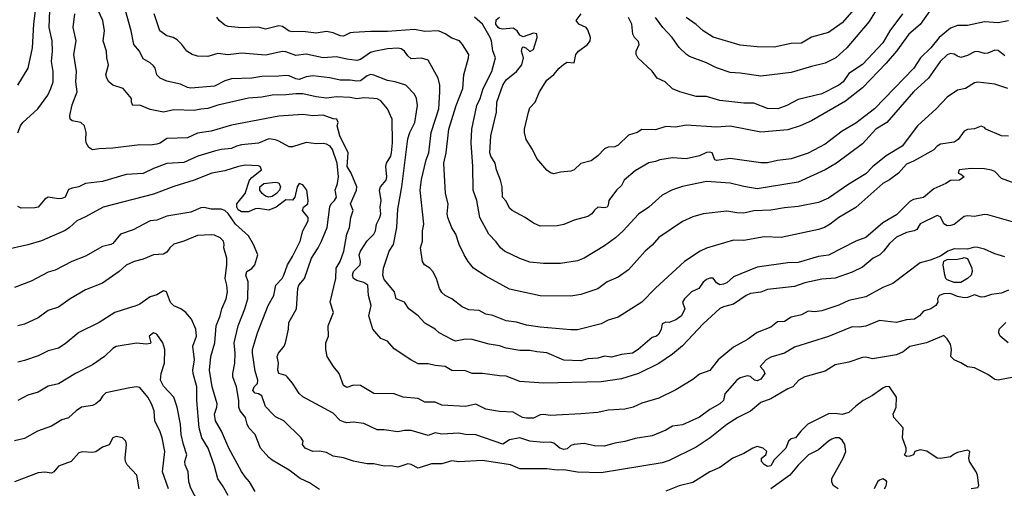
# Model space of a CAD drawing. Header units: metres. Extents: x -46681 to -43747, y -240911 to -237677.
# Tile 743 of 1056: x -46336 to -46191, y -237891 to -237822. Entities that reach past the tile are written whole.
import ezdxf

# ---------------------------------------------------------------- set-up
doc = ezdxf.new("R2010")
doc.units = ezdxf.units.M
doc.layers.add('CONTOUR_INDEX', color=1, linetype='Continuous')
doc.layers.add('CONTOUR_INTER', color=3, linetype='Continuous')

msp = doc.modelspace()

# ---------------------------------------------------------------- linework, layer by layer
at = {"layer": 'CONTOUR_INDEX'}
for points, elevation in [([(-46187.6, -237852.23), (-46193.1, -237850.66), (-46193.6, -237850.58), (-46195.1, -237850.9), (-46196.1, -237850.77), (-46196.6, -237850.9), (-46198.1, -237852.06), (-46198.6, -237852.24), (-46199.1, -237852.25), (-46199.6, -237851.98), (-46200.1, -237850.95), (-46200.6, -237850.73), (-46203.1, -237851.95), (-46203.6, -237852.82), (-46203.98, -237853.02), (-46205.1, -237853.23), (-46206.6, -237853.94), (-46207.6, -237854.86), (-46208.48, -237856.02), (-46209.06, -237856.52), (-46210.02, -237857.02), (-46211.6, -237858.36), (-46213.1, -237859.12), (-46215.6, -237859.96), (-46217.6, -237860.11), (-46220.1, -237860.68), (-46221.6, -237861.22), (-46225.6, -237861.67), (-46226.6, -237862.03), (-46228.1, -237862.25), (-46228.74, -237862.52), (-46230.6, -237863.83), (-46232.1, -237864.2), (-46232.6, -237864.44), (-46235.1, -237866.7), (-46238.1, -237869.96), (-46239.6, -237871.17), (-46241.6, -237872.54), (-46244.6, -237874.02), (-46247.1, -237874.8), (-46250.1, -237875.27), (-46258.6, -237875.46), (-46262.1, -237875.21), (-46264.1, -237874.42), (-46265.1, -237874.4), (-46267.6, -237874.05), (-46269.1, -237874.04), (-46270.1, -237873.64), (-46272.1, -237873.61), (-46273.1, -237872.98), (-46274.6, -237872.87), (-46275.6, -237872.63), (-46277.1, -237872.59), (-46278.15, -237872.02), (-46280.6, -237870.38), (-46281.6, -237869.29), (-46282.6, -237868.87), (-46283.76, -237867.52), (-46284.37, -237865.52), (-46284.02, -237864.02), (-46284.38, -237862.52), (-46284.51, -237861.02), (-46285.1, -237860.6), (-46286.1, -237860.33), (-46286.6, -237860.04), (-46286.75, -237859.52), (-46286.59, -237859.02), (-46285.65, -237858.02), (-46285.58, -237857.52), (-46285.8, -237856.52), (-46285.6, -237856.02), (-46284.6, -237854.5), (-46283.61, -237853.52), (-46283.38, -237853.02), (-46283.24, -237852.02), (-46282.73, -237851.02), (-46282.6, -237850.52), (-46282.69, -237849.52), (-46282.53, -237848.52), (-46282.79, -237847.02), (-46282.65, -237846.52), (-46281.8, -237845.52), (-46281.68, -237845.02), (-46281.86, -237843.52), (-46281.77, -237843.02), (-46281.12, -237842.02), (-46281.01, -237841.52), (-46280.86, -237840.02), (-46280.92, -237836.52), (-46281.58, -237835.02), (-46282.6, -237833.86), (-46283.1, -237833.57), (-46283.6, -237833.49), (-46285.1, -237833.41), (-46286.1, -237833.55), (-46287.1, -237833.34), (-46289.1, -237833.24), (-46290.6, -237833.45), (-46292.1, -237833.27), (-46294.1, -237832.8), (-46295.1, -237832.79), (-46296.6, -237832.98), (-46298.6, -237833), (-46300.1, -237833.3), (-46302.1, -237833.45), (-46306.6, -237834.48), (-46308.1, -237834.99), (-46309.1, -237835.05), (-46310.1, -237835.29), (-46313.1, -237835.18), (-46314.6, -237835.51), (-46316.6, -237835.14), (-46318.1, -237834.47), (-46319.12, -237834.52), (-46319.35, -237834.02), (-46319.35, -237833.52), (-46320.55, -237832.02), (-46322.1, -237831.55), (-46322.67, -237831.02), (-46322.99, -237830.52), (-46323.09, -237830.02), (-46322.74, -237828.52), (-46322.98, -237827.52), (-46323.04, -237826.52), (-46323.49, -237825.02), (-46323.31, -237823.52), (-46323.58, -237822.02), (-46324.26, -237820.52)], 80), ([(-46190.1, -237822.05), (-46191.6, -237822.33), (-46193.6, -237822.18), (-46196.1, -237822.73), (-46197.6, -237822.76), (-46198.6, -237823.14), (-46200.27, -237824.52), (-46201.52, -237826.02), (-46203.06, -237827.52), (-46204.03, -237829.02), (-46209.81, -237835.02), (-46212.6, -237837.11), (-46214.6, -237838.33), (-46217.1, -237840.24), (-46219.6, -237841.54), (-46222.1, -237842.38), (-46224.1, -237842.64), (-46225.6, -237842.99), (-46226.6, -237842.99), (-46231.1, -237842.36), (-46233.1, -237842.62), (-46233.35, -237842.52), (-46233.74, -237841.52), (-46234.1, -237841.4), (-46234.6, -237841.45), (-46235.6, -237841.94), (-46237.6, -237842.41), (-46239.6, -237842.26), (-46241.45, -237842.52), (-46242.1, -237842.8), (-46243.1, -237842.97), (-46245.1, -237844.18), (-46246.7, -237845.52), (-46247.1, -237846.32), (-46247.85, -237847.02), (-46248.99, -237848.52), (-46249.1, -237849.24), (-46249.25, -237849.52), (-46249.6, -237849.6), (-46250.6, -237849.5), (-46251.1, -237849.95), (-46251.47, -237850.52), (-46252.1, -237850.87), (-46254.1, -237851.44), (-46255.6, -237852.09), (-46256.6, -237852.28), (-46259.1, -237852.33), (-46260.1, -237851.89), (-46261.29, -237851.02), (-46263.22, -237850.02), (-46263.6, -237849.67), (-46264.1, -237848.64), (-46264.64, -237848.02), (-46264.71, -237846.52), (-46264.93, -237845.52), (-46265.55, -237844.02), (-46265.74, -237843.02), (-46266.35, -237842.02), (-46266.5, -237841.52), (-46266.38, -237839.02), (-46265.54, -237835.52), (-46265.51, -237834.02), (-46264.62, -237831.52), (-46264.1, -237830.74), (-46262.6, -237829.53), (-46261.81, -237828.52), (-46261.56, -237827.52), (-46261.83, -237826.52), (-46261.76, -237826.02), (-46261.6, -237825.87), (-46261.23, -237826.02), (-46260.6, -237826.56), (-46260.1, -237826.27), (-46259.55, -237824.52), (-46259.6, -237823.96), (-46260.1, -237823.87), (-46261.6, -237824.4), (-46262.1, -237824.18), (-46262.49, -237823.52), (-46263.1, -237823.15), (-46264.6, -237823.26), (-46265.1, -237823.19), (-46265.3, -237823.02), (-46265.63, -237822.52), (-46265.6, -237821.91), (-46265.1, -237821.5)], 85), ([(-46301.1, -237891.45), (-46301.93, -237890.02), (-46302.6, -237889.27), (-46303.1, -237888.47), (-46304.98, -237885.02), (-46306.05, -237882.52), (-46306.96, -237881.02), (-46307.08, -237880.02), (-46306.74, -237879.02), (-46306.71, -237878.52), (-46307.42, -237876.02), (-46307.82, -237873.52), (-46307.63, -237871.52), (-46307.03, -237869.52), (-46306.86, -237867.02), (-46306.27, -237865.52), (-46306.04, -237864.52), (-46305.36, -237863.02), (-46305.19, -237862.02), (-46305.26, -237861.02), (-46305.52, -237860.02), (-46305.27, -237858.02), (-46305.3, -237857.02), (-46305.71, -237855.52), (-46305.67, -237855.02), (-46305.79, -237854.52), (-46306.25, -237854.02), (-46307.1, -237853.64), (-46307.6, -237853.58), (-46309.6, -237853.67), (-46311.6, -237854.55), (-46313.1, -237854.99), (-46313.69, -237855.52), (-46314.1, -237856.16), (-46314.6, -237856.46), (-46316.1, -237856.52), (-46317.6, -237857.19), (-46318.96, -237857.52), (-46320.1, -237858.08), (-46321.16, -237859.02), (-46323.6, -237860.7), (-46326.1, -237861.71), (-46328.37, -237863.02), (-46330.1, -237864.25), (-46331.6, -237864.74), (-46333.1, -237865.81), (-46335.1, -237866.75), (-46336.1, -237867.03)], 75), ([(-46215.2, -237891.02), (-46215.91, -237890.52), (-46216.12, -237890.02), (-46216.1, -237889.52), (-46214.43, -237886.52), (-46214.04, -237885.52), (-46214.22, -237884.52), (-46214.6, -237883.86), (-46215.03, -237883.52), (-46215.6, -237883.52), (-46216.1, -237883.72), (-46216.6, -237883.99), (-46218.1, -237885.29), (-46219.56, -237886.02), (-46221.1, -237887.56), (-46222.3, -237889.02), (-46225.1, -237891.04)], 75), ([(-46208.35, -237891.02), (-46208.1, -237890.6), (-46208.03, -237890.02), (-46208.1, -237889.86), (-46208.6, -237889.57), (-46209.1, -237889.76), (-46209.38, -237890.02), (-46209.86, -237891.02)], 75)]:
    msp.add_lwpolyline(points, dxfattribs=dict(at, elevation=elevation))
at = {"layer": 'CONTOUR_INTER'}
for points, elevation in [([(-46201.1, -237819.72), (-46203.1, -237822.59), (-46204.77, -237824.02), (-46206.59, -237826.52), (-46208.1, -237828.3), (-46211.6, -237831.92), (-46214.1, -237833.88), (-46219.1, -237836.79), (-46220.77, -237837.52), (-46222.6, -237838.1), (-46226.6, -237838.48), (-46231.1, -237837.6), (-46233.1, -237837.74), (-46237.6, -237837.45), (-46239.1, -237837.73), (-46240.6, -237837.63), (-46242.1, -237838.12), (-46244.1, -237838.06), (-46244.79, -237838.52), (-46246.1, -237838.88), (-46247.6, -237840.39), (-46248.1, -237840.63), (-46249.1, -237840.68), (-46249.6, -237840.92), (-46250.6, -237841.93), (-46251.6, -237842.67), (-46253.1, -237843.09), (-46254.1, -237844.01), (-46254.6, -237844.23), (-46256.1, -237844.34), (-46257.1, -237844.58), (-46257.6, -237844.44), (-46258.1, -237844.05), (-46259.6, -237842.32), (-46260.24, -237841.02), (-46261.18, -237839.52), (-46261.43, -237838.52), (-46261.42, -237838.02), (-46260.84, -237835.52), (-46260.6, -237834.85), (-46259.85, -237834.02), (-46259.2, -237832.52), (-46258.1, -237830.82), (-46257.1, -237829.95), (-46256.32, -237829.02), (-46255.6, -237828.44), (-46255.1, -237828.16), (-46254.1, -237828.25), (-46253.83, -237827.02), (-46253.45, -237826.52), (-46252.13, -237825.52), (-46251.73, -237825.02), (-46251.68, -237824.52), (-46252.1, -237823.37), (-46252.34, -237823.02), (-46253.38, -237822.52), (-46253.8, -237822.02), (-46253.08, -237821.02)], 86), ([(-46208.42, -237818.52), (-46210.6, -237822.14), (-46213.9, -237826.02), (-46215.5, -237827.52), (-46217.1, -237828.31), (-46219.1, -237828.76), (-46222.1, -237829.65), (-46226.6, -237830.22), (-46229.6, -237829.76), (-46231.1, -237829.68), (-46233.1, -237828.98), (-46234.6, -237828.24), (-46237.1, -237827.32), (-46237.55, -237827.02), (-46238.6, -237826), (-46239.65, -237824.52), (-46241.04, -237823.02), (-46242.1, -237821.56)], 88), ([(-46212.11, -237819.52), (-46214.6, -237822.34), (-46216.6, -237823.75), (-46219.1, -237824.47), (-46220.6, -237825.36), (-46222.1, -237825.37), (-46224.6, -237825.91), (-46227.1, -237825.9), (-46229.6, -237825.62), (-46233.6, -237824.47), (-46235.08, -237823.52), (-46236.1, -237822.6), (-46237.6, -237821.58)], 89), ([(-46336.1, -237838.55), (-46335.69, -237837.52), (-46335.34, -237837.02), (-46333.12, -237835.02), (-46331.68, -237833.02), (-46331.21, -237832.02), (-46330.9, -237831.02), (-46330.86, -237829.52), (-46331.13, -237828.02), (-46330.97, -237826.52), (-46331.02, -237825.02), (-46331.47, -237823.02), (-46331.38, -237820.52)], 78), ([(-46336.08, -237831.52), (-46334.57, -237829.02), (-46333.94, -237826.02), (-46333.74, -237822.52), (-46333.47, -237820.52)], 77), ([(-46190.6, -237856.84), (-46192.1, -237856.38), (-46193.6, -237855.71), (-46194.6, -237855.46), (-46195.1, -237855.42), (-46196.1, -237855.71), (-46198.1, -237855.67), (-46199.02, -237856.02), (-46200.1, -237856.73), (-46201.6, -237857.35), (-46203.1, -237857.74), (-46207.1, -237860.76), (-46208.6, -237861.37), (-46211.1, -237862.71), (-46213.6, -237863.26), (-46215.1, -237863.94), (-46217.6, -237864.78), (-46218.6, -237864.93), (-46219.6, -237864.86), (-46220.6, -237865.39), (-46222.1, -237865.73), (-46223.1, -237866.39), (-46224.1, -237866.42), (-46225.1, -237867.22), (-46227.1, -237867.99), (-46228.52, -237869.02), (-46230.6, -237870.15), (-46232.86, -237872.02), (-46234.1, -237873.6), (-46235.6, -237874.15), (-46236.6, -237874.9), (-46239.1, -237876.43), (-46241.6, -237877.65), (-46244.1, -237878.4), (-46245.4, -237879.02), (-46246.6, -237879.28), (-46249.1, -237879.42), (-46250.6, -237879.76), (-46253.1, -237879.99), (-46257.6, -237880.2), (-46258.6, -237880.06), (-46259.1, -237880.11), (-46260.1, -237880.61), (-46261.1, -237880.64), (-46261.7, -237880.52), (-46263.1, -237879.75), (-46265.1, -237879.64), (-46267.1, -237879.29), (-46268.6, -237878.55), (-46270.1, -237878.91), (-46273.6, -237878.7), (-46274.6, -237878.28), (-46276.1, -237878.27), (-46277.1, -237877.7), (-46279.29, -237877.52), (-46280.6, -237877.01), (-46283.6, -237877), (-46285.6, -237875.78), (-46286.6, -237875.75), (-46287.6, -237876.12), (-46288.1, -237875.79), (-46288.71, -237874.02), (-46289.55, -237873.02), (-46290.49, -237871.52), (-46290.69, -237870.52), (-46290.69, -237869.52), (-46290.32, -237868.52), (-46290.37, -237867.02), (-46289.56, -237865.02), (-46290.04, -237863.52), (-46289.23, -237860.02), (-46289.16, -237858.52), (-46288.6, -237857.52), (-46288.03, -237856.02), (-46287.59, -237853.52), (-46287.2, -237852.52), (-46287.02, -237851.02), (-46286.68, -237850.02), (-46287.05, -237849.02), (-46286.19, -237847.02), (-46286.13, -237846.52), (-46286.95, -237844.52), (-46287.54, -237843.52), (-46287.4, -237841.52), (-46288.64, -237839.02), (-46289.01, -237837.52), (-46288.88, -237837.02), (-46289.09, -237836.52), (-46289.6, -237836.51), (-46291.1, -237835.97), (-46292.6, -237836.05), (-46294.1, -237835.88), (-46297.6, -237836.08), (-46304.6, -237837.44), (-46307.6, -237838.3), (-46309.6, -237838.59), (-46311.1, -237839.3), (-46314.1, -237839.39), (-46315.1, -237840.06), (-46315.6, -237840.23), (-46316.6, -237840.36), (-46318.1, -237840.32), (-46322.1, -237840.84), (-46324.1, -237840.9), (-46325.1, -237841.07), (-46325.6, -237840.74), (-46325.99, -237840.02), (-46326.07, -237839.52), (-46325.99, -237838.52), (-46326.26, -237837.52), (-46326.78, -237837.02), (-46328.1, -237836.81), (-46328.38, -237836.52), (-46328.42, -237836.02), (-46328.1, -237834.42), (-46327.32, -237832.52), (-46327.56, -237831.02), (-46327.46, -237829.52), (-46327.82, -237827.02), (-46327.49, -237825.02), (-46327.93, -237823.02), (-46327.67, -237821.02)], 79), ([(-46189.09, -237846.02), (-46191.1, -237845.27), (-46192.1, -237844.27), (-46192.6, -237844.04), (-46193.6, -237843.86), (-46195.6, -237843.8), (-46197.37, -237844.02), (-46197.48, -237844.52), (-46197.1, -237844.63), (-46196.59, -237845.02), (-46197.32, -237845.52), (-46198.6, -237845.57), (-46199.32, -237846.02), (-46201.1, -237846.81), (-46202.6, -237848.08), (-46204.1, -237848.41), (-46204.6, -237848.66), (-46206.6, -237850.66), (-46208.6, -237851.81), (-46211.1, -237853.98), (-46212.6, -237854.55), (-46216.6, -237856.58), (-46218.1, -237856.77), (-46221.1, -237857.67), (-46222.6, -237857.71), (-46227.1, -237858.37), (-46230.6, -237859.77), (-46231.6, -237860.65), (-46232.1, -237860.89), (-46232.6, -237860.96), (-46233.1, -237860.68), (-46233.6, -237859.97), (-46234.1, -237859.98), (-46234.6, -237860.19), (-46235.1, -237860.58), (-46235.7, -237861.52), (-46236.81, -237862.02), (-46237.83, -237863.02), (-46238.11, -237863.52), (-46237.77, -237864.52), (-46238.27, -237865.52), (-46239.1, -237866.11), (-46240.1, -237866.53), (-46240.6, -237866.45), (-46241.1, -237866.72), (-46241.27, -237867.52), (-46241.6, -237868.23), (-46241.94, -237868.52), (-46242.6, -237868.73), (-46244.64, -237870.52), (-46245.51, -237871.02), (-46247.1, -237871.21), (-46248.6, -237871.64), (-46249.6, -237871.46), (-46250.6, -237871.79), (-46252.1, -237871.89), (-46253.1, -237872.17), (-46255.6, -237872.07), (-46258.1, -237870.99), (-46259.6, -237870.86), (-46260.6, -237870.64), (-46262.1, -237870.62), (-46264.1, -237870.31), (-46265.1, -237869.94), (-46266.6, -237869.73), (-46269.1, -237869), (-46270.1, -237868.97), (-46271.6, -237869.25), (-46272.1, -237869.04), (-46273.99, -237868.02), (-46274.59, -237867.52), (-46276.1, -237866.62), (-46277.1, -237865.51), (-46278.48, -237864.52), (-46279.1, -237863.53), (-46280.31, -237863.02), (-46280.57, -237862.02), (-46282.1, -237860.17), (-46282.29, -237859.52), (-46282.2, -237858.52), (-46281.34, -237856.02), (-46280.72, -237855.02), (-46280.25, -237852.52), (-46280.1, -237849.83), (-46279.51, -237846.52), (-46278.6, -237839.44), (-46278.33, -237838.52), (-46277.58, -237837.02), (-46277.17, -237834.52), (-46277.33, -237833.52), (-46277.6, -237832.86), (-46278.92, -237831.52), (-46280.45, -237831.02), (-46281.6, -237830.85), (-46283.6, -237830.04), (-46284.1, -237829.96), (-46284.6, -237830.16), (-46285.6, -237830.89), (-46286.1, -237830.94), (-46287.1, -237830.78), (-46288.6, -237830.81), (-46290.1, -237830.46), (-46292.6, -237830.18), (-46293.6, -237830.28), (-46294.6, -237830.68), (-46295.1, -237830.62), (-46296.1, -237830.14), (-46296.6, -237830.11), (-46297.6, -237830.23), (-46300.1, -237830.24), (-46301.6, -237830.52), (-46304.6, -237830.61), (-46305.6, -237830.88), (-46307.1, -237831.7), (-46310.6, -237831.98), (-46311.1, -237831.89), (-46312.1, -237831.37), (-46314.1, -237830.96), (-46315.11, -237830.52), (-46315.59, -237830.02), (-46315.83, -237829.02), (-46316.1, -237828.67), (-46316.6, -237828.23), (-46317.6, -237827.66), (-46318.14, -237826.52), (-46319, -237825.52), (-46319.39, -237823.52), (-46320.23, -237820.52)], 81), ([(-46190.1, -237839.07), (-46191.1, -237839.02), (-46193.4, -237838.02), (-46193.6, -237837.79), (-46194.1, -237837.57), (-46195.1, -237837.96), (-46196.1, -237838.05), (-46196.6, -237838.29), (-46197.47, -237839.52), (-46198.1, -237839.95), (-46200.1, -237840.23), (-46200.6, -237840.52), (-46201.1, -237841.05), (-46204.1, -237842.74), (-46205.1, -237843.17), (-46206.29, -237844.52), (-46207.6, -237845.5), (-46208.6, -237846.05), (-46212.6, -237849.58), (-46215.1, -237851.03), (-46216.35, -237852.02), (-46217.21, -237852.52), (-46218.1, -237852.83), (-46223.6, -237854.01), (-46226.1, -237853.89), (-46229.1, -237854.41), (-46230.6, -237854.39), (-46234.6, -237855.57), (-46235.54, -237856.02), (-46237.85, -237857.52), (-46242.1, -237861.44), (-46244.11, -237863.52), (-46247.6, -237865.71), (-46249.1, -237866.19), (-46250.1, -237866.71), (-46253.6, -237867.59), (-46254.6, -237867.6), (-46259.1, -237867.18), (-46261.1, -237866.89), (-46262.6, -237866.48), (-46264.1, -237866.25), (-46266.1, -237865.48), (-46267.1, -237865.27), (-46268.1, -237864.73), (-46269.6, -237864.65), (-46270.6, -237864.21), (-46272.1, -237863.02), (-46273.1, -237862.53), (-46273.6, -237862.11), (-46273.94, -237861.52), (-46274.38, -237860.02), (-46274.9, -237859.02), (-46275.35, -237858.52), (-46276.13, -237858.02), (-46276.45, -237857.52), (-46276.76, -237855.52), (-46276.45, -237854.52), (-46276.44, -237853.02), (-46276.24, -237852.02), (-46276.79, -237847.02), (-46276.6, -237845.43), (-46275.88, -237842.52), (-46275.51, -237841.52), (-46275.18, -237838.52), (-46274.05, -237835.02), (-46273.88, -237832.52), (-46273.91, -237831.52), (-46274.14, -237830.52), (-46275.6, -237827.85), (-46276.6, -237827.57), (-46278.1, -237827.65), (-46278.6, -237827.21), (-46279.1, -237826.51), (-46279.6, -237826.17), (-46280.1, -237826.08), (-46281.6, -237826.16), (-46283.6, -237826.55), (-46284.1, -237826.74), (-46285.6, -237827.74), (-46286.1, -237827.89), (-46287.6, -237827.72), (-46289.1, -237827.35), (-46291.1, -237827.5), (-46293.6, -237826.96), (-46295.1, -237827.16), (-46296.6, -237826.6), (-46297.1, -237826.58), (-46299.6, -237827.11), (-46303.1, -237826.8), (-46305.1, -237827.04), (-46306.6, -237826.87), (-46308.1, -237827.31), (-46309.6, -237827.24), (-46310.38, -237827.02), (-46311.2, -237826.52), (-46311.93, -237825.52), (-46312.6, -237824.87), (-46313.2, -237824.52), (-46314.1, -237824.25), (-46315.18, -237823.52), (-46316, -237821.02)], 82), ([(-46205.72, -237821.02), (-46207.55, -237823.52), (-46208.6, -237825.28), (-46211.6, -237828.5), (-46213.6, -237829.83), (-46214.46, -237831.02), (-46215.06, -237831.52), (-46217.6, -237832.79), (-46221.1, -237833.63), (-46222.77, -237834.52), (-46224.09, -237835.02), (-46225.6, -237834.96), (-46227.6, -237834.17), (-46229.1, -237834.2), (-46232.6, -237833.8), (-46234.6, -237833.2), (-46236.1, -237833.21), (-46238.54, -237832.52), (-46239.6, -237832.05), (-46240.7, -237831.02), (-46241.86, -237830.52), (-46242.6, -237829.47), (-46244.69, -237827.52), (-46244.95, -237827.02), (-46244.95, -237826.52), (-46244.52, -237825.52), (-46244.6, -237825.12), (-46245.19, -237824.52), (-46245.42, -237824.02), (-46245.59, -237822.52), (-46246.1, -237821.57)], 87), ([(-46190.19, -237832.02), (-46192.1, -237831.37), (-46194.6, -237831.09), (-46195.1, -237831.18), (-46196.42, -237832.02), (-46197.6, -237832.25), (-46199.1, -237833.29), (-46200.75, -237835.02), (-46203.47, -237837.52), (-46205.73, -237840.52), (-46208.1, -237841.95), (-46210.1, -237843.59), (-46211.1, -237844.58), (-46213.6, -237846.12), (-46216.6, -237848.21), (-46218.1, -237848.82), (-46221.1, -237849.44), (-46223.1, -237849.61), (-46225.1, -237849.96), (-46227.6, -237850.05), (-46229.1, -237850.39), (-46230.1, -237850.36), (-46231.6, -237850.09), (-46235.1, -237850.5), (-46236.6, -237850.93), (-46238.1, -237851.61), (-46241.6, -237853.98), (-46242.6, -237855.1), (-46243.64, -237856.02), (-46246.1, -237858.77), (-46247.6, -237859.82), (-46249.25, -237860.52), (-46250.6, -237861.55), (-46253.1, -237862.37), (-46254.6, -237862.65), (-46259.1, -237862.58), (-46263.6, -237861.59), (-46267.1, -237859.7), (-46268.92, -237858.52), (-46269.73, -237857.52), (-46270.28, -237856.52), (-46271.03, -237855.02), (-46271.53, -237853.52), (-46272.1, -237852.54), (-46272.69, -237851.02), (-46272.8, -237850.52), (-46272.68, -237849.02), (-46273.04, -237847.52), (-46273.3, -237843.02), (-46272.96, -237841.52), (-46272.54, -237838.02), (-46271.49, -237834.52), (-46270.52, -237832.02), (-46270.36, -237830.02), (-46269.66, -237827.52), (-46269.62, -237827.02), (-46270.53, -237825.52), (-46271.01, -237825.02), (-46272.1, -237824.62), (-46273.1, -237823.95), (-46274.1, -237823.5), (-46276.1, -237823.64), (-46277.6, -237823.34), (-46281.6, -237823.62), (-46284.1, -237823.61), (-46286.6, -237823.75), (-46287.1, -237823.83), (-46288.1, -237824.29), (-46288.6, -237824.28), (-46289.6, -237823.82), (-46290.6, -237823.62), (-46292.1, -237823.89), (-46294.1, -237823.64), (-46295.6, -237823.67), (-46296.1, -237823.58), (-46297.1, -237822.89), (-46297.6, -237822.77), (-46299.6, -237823.26), (-46300.6, -237822.97), (-46303.1, -237823.1), (-46305.1, -237822.89), (-46305.6, -237822.68), (-46306.4, -237822.02), (-46306.76, -237821.52)], 83), ([(-46190.6, -237827.21), (-46191.6, -237826.4), (-46192.1, -237826.38), (-46193.1, -237826.84), (-46193.6, -237826.85), (-46194.6, -237826.56), (-46195.1, -237826.62), (-46196.1, -237827.18), (-46197.1, -237827.43), (-46197.6, -237827.28), (-46198.1, -237826.95), (-46198.6, -237826.85), (-46199.1, -237827.08), (-46200.13, -237828.02), (-46201.89, -237830.52), (-46204.1, -237832.52), (-46208.02, -237837.02), (-46209.63, -237838.02), (-46211.6, -237840.18), (-46215.44, -237843.02), (-46217.12, -237844.02), (-46221.1, -237845.82), (-46227.1, -237846.8), (-46229.1, -237846.47), (-46231.1, -237845.96), (-46234.6, -237845.75), (-46238.1, -237846.47), (-46239.6, -237846.97), (-46241.1, -237847.77), (-46243.1, -237849.51), (-46244.6, -237850.55), (-46246.89, -237853.02), (-46248, -237854.02), (-46249.6, -237855.23), (-46252.6, -237857.02), (-46253.6, -237857.42), (-46256.1, -237857.82), (-46258.6, -237857.82), (-46260.6, -237857.62), (-46262.1, -237857.1), (-46264.35, -237856.02), (-46264.97, -237855.52), (-46265.6, -237854.65), (-46266.67, -237853.52), (-46267.99, -237851.02), (-46268.45, -237848.52), (-46268.99, -237847.02), (-46269.04, -237843.52), (-46269.28, -237840.02), (-46269.17, -237838.02), (-46268.44, -237834.52), (-46267.95, -237833.52), (-46267.49, -237832.02), (-46266.22, -237829.52), (-46265.67, -237827.52), (-46266.1, -237826.46), (-46266.27, -237825.02), (-46266.45, -237824.52), (-46267.61, -237822.52), (-46268.77, -237821.52)], 84), ([(-46190.1, -237861.77), (-46191.1, -237862.21), (-46192.6, -237862.37), (-46193.6, -237862.73), (-46194.1, -237862.76), (-46195.1, -237862.45), (-46196.1, -237862.83), (-46196.6, -237862.88), (-46197.6, -237862.67), (-46198.6, -237862.22), (-46199.6, -237862.29), (-46200.3, -237862.52), (-46200.54, -237863.02), (-46200.51, -237863.52), (-46200.78, -237864.02), (-46201.52, -237864.52), (-46202.6, -237864.83), (-46203.18, -237865.52), (-46203.92, -237866.02), (-46205.1, -237866.14), (-46206.6, -237866.52), (-46209.1, -237866.21), (-46211.1, -237867.08), (-46212.1, -237867.21), (-46213.1, -237867.14), (-46216.6, -237868.57), (-46221.6, -237870.16), (-46223.1, -237871.06), (-46225.1, -237871.62), (-46225.78, -237872.02), (-46226.67, -237873.02), (-46226.18, -237873.52), (-46226, -237874.02), (-46226.6, -237874.87), (-46227.1, -237875.11), (-46227.52, -237875.02), (-46228.1, -237874.47), (-46228.6, -237874.38), (-46229.6, -237874.69), (-46230.1, -237875), (-46231.88, -237877.02), (-46232.09, -237878.02), (-46232.61, -237878.52), (-46234.1, -237879.34), (-46235.6, -237880.48), (-46238.1, -237881.59), (-46239.6, -237881.8), (-46240.6, -237882.38), (-46242.6, -237883.22), (-46245.1, -237883.63), (-46246.6, -237884.08), (-46248.1, -237884.28), (-46249.6, -237884.74), (-46251.1, -237884.69), (-46252.6, -237884.37), (-46254.1, -237884.5), (-46254.6, -237884.66), (-46255.1, -237885.13), (-46255.6, -237885.25), (-46256.18, -237885.02), (-46257.1, -237884.29), (-46257.6, -237884.16), (-46258.6, -237884.19), (-46260.6, -237884), (-46262.1, -237883.54), (-46263.6, -237883.82), (-46264.6, -237884.43), (-46268.6, -237883.07), (-46270.1, -237883.03), (-46271.1, -237882.83), (-46273.6, -237882.97), (-46274.6, -237882.78), (-46275.6, -237883.16), (-46278.1, -237882.42), (-46279.1, -237882.45), (-46280.1, -237882.65), (-46282.1, -237882.35), (-46283.1, -237882.33), (-46285.1, -237881.41), (-46286.6, -237881.2), (-46287.6, -237881.29), (-46288.1, -237881.15), (-46288.6, -237880.94), (-46289.6, -237879.86), (-46294.1, -237877.46), (-46294.6, -237876.98), (-46295.6, -237875.44), (-46296.37, -237874.52), (-46296.6, -237874.34), (-46297.64, -237874.02), (-46297.77, -237873.52), (-46297.69, -237872.52), (-46297.85, -237871.52), (-46297.68, -237871.02), (-46296.85, -237870.02), (-46296.61, -237869.52), (-46296.19, -237867.52), (-46296.12, -237866.52), (-46295.02, -237864.52), (-46294.82, -237861.52), (-46294.68, -237861.02), (-46293.84, -237860.02), (-46292.78, -237857.02), (-46291.8, -237855.52), (-46291.31, -237854.52), (-46290.51, -237852.52), (-46290.1, -237849.46), (-46289.91, -237849.02), (-46289.41, -237848.52), (-46289.14, -237848.02), (-46289.33, -237847.02), (-46288.97, -237846.02), (-46288.82, -237845.02), (-46289.04, -237843.02), (-46289.71, -237841.02), (-46290.07, -237840.52), (-46290.6, -237840.22), (-46291.1, -237840.12), (-46292.1, -237840.18), (-46293.6, -237839.96), (-46295.6, -237840.64), (-46296.1, -237840.6), (-46297.6, -237839.78), (-46298.1, -237839.59), (-46299.1, -237839.46), (-46300.6, -237840.07), (-46303.1, -237840.33), (-46303.86, -237840.52), (-46304.6, -237840.87), (-46306.1, -237841), (-46307.1, -237841.26), (-46309.54, -237842.02), (-46311.6, -237842.92), (-46314.1, -237843.1), (-46316.1, -237843.84), (-46317.6, -237844.56), (-46320.1, -237844.72), (-46323.6, -237845.72), (-46326.1, -237846.05), (-46327.1, -237846.52), (-46328.1, -237846.7), (-46328.6, -237846.92), (-46329.11, -237848.02), (-46329.6, -237848.25), (-46330.1, -237848.29), (-46331.6, -237848.03), (-46332.1, -237848.36), (-46333.09, -237849.52), (-46333.6, -237849.61), (-46335.6, -237849.68), (-46336.1, -237849.42)], 78), ([(-46189.6, -237874.64), (-46191.6, -237875.02), (-46192.1, -237874.91), (-46193.1, -237874.18), (-46194.6, -237873.43), (-46195.1, -237873.22), (-46196.1, -237873.07), (-46197.1, -237872.45), (-46198.1, -237872.01), (-46198.58, -237871.52), (-46198.49, -237870.52), (-46198.6, -237869.71), (-46199.1, -237868.91), (-46199.6, -237868.43), (-46202.15, -237869.52), (-46204.6, -237870.06), (-46205.6, -237870.86), (-46206.6, -237871.28), (-46210.1, -237871.85), (-46211.1, -237871.63), (-46211.6, -237871.67), (-46213.6, -237872.35), (-46215.6, -237872.74), (-46217.1, -237873.69), (-46220.1, -237874.54), (-46221, -237875.02), (-46221.86, -237876.02), (-46222.6, -237876.28), (-46225.1, -237877.77), (-46226.6, -237878.32), (-46228.1, -237879.59), (-46229.99, -237880.52), (-46231.6, -237881.54), (-46234.04, -237883.52), (-46236.1, -237884.87), (-46240.1, -237886.87), (-46241.1, -237887.18), (-46250.1, -237888.69), (-46253.6, -237888.58), (-46255.6, -237888.22), (-46256.6, -237888.29), (-46258.1, -237888.11), (-46262.1, -237888.07), (-46263.48, -237887.52), (-46267.6, -237886.84), (-46271.1, -237887.05), (-46272.1, -237886.92), (-46273.6, -237887.36), (-46275.1, -237887.36), (-46277.1, -237887.97), (-46278.1, -237887.44), (-46278.6, -237887.37), (-46280.1, -237887.83), (-46281.1, -237887.66), (-46282.1, -237887.68), (-46283.6, -237887.36), (-46284.6, -237887.33), (-46286.6, -237886.98), (-46288.1, -237886.47), (-46289.6, -237886.24), (-46290.6, -237885.68), (-46291.6, -237885.5), (-46292.6, -237885.54), (-46293.75, -237885.02), (-46294.12, -237884.52), (-46294.02, -237884.02), (-46294.31, -237883.52), (-46296.88, -237881.02), (-46298.1, -237880.4), (-46298.52, -237880.02), (-46299.6, -237878.88), (-46300.1, -237877.34), (-46300.6, -237877.04), (-46301.1, -237876.92), (-46301.47, -237876.52), (-46301.27, -237876.02), (-46300.77, -237875.52), (-46300.72, -237875.02), (-46301.1, -237873.71), (-46301.51, -237871.02), (-46301.52, -237870.52), (-46300.78, -237868.02), (-46299.18, -237864.02), (-46298.37, -237862.52), (-46298.04, -237861.02), (-46297.13, -237860.02), (-46296.86, -237859.52), (-46296.35, -237858.02), (-46295.6, -237856.81), (-46294.47, -237854.52), (-46294.07, -237853.02), (-46293.27, -237851.52), (-46293.27, -237851.02), (-46294.12, -237850.02), (-46293.98, -237849.52), (-46293.35, -237849.02), (-46293.28, -237848.52), (-46293.48, -237847.02), (-46294.1, -237846.2), (-46294.61, -237846.02), (-46294.91, -237846.52), (-46295.24, -237848.02), (-46295.6, -237848.5), (-46296.6, -237848.44), (-46298.02, -237849.52), (-46299.1, -237849.94), (-46300.6, -237849.69), (-46301.1, -237849.76), (-46302.1, -237850.2), (-46303.1, -237850.2), (-46303.6, -237849.9), (-46303.81, -237849.52), (-46303.8, -237849.02), (-46302.6, -237847.5), (-46301.92, -237845.52), (-46301.6, -237845.14), (-46300.18, -237844.02), (-46300.36, -237843.52), (-46300.6, -237843.44), (-46302.6, -237843.33), (-46303.57, -237843.52), (-46305.6, -237844.18), (-46307.5, -237844.52), (-46310.1, -237845.55), (-46313.1, -237846.45), (-46316.1, -237847.62), (-46323.53, -237849.52), (-46326.1, -237850.96), (-46327.39, -237851.52), (-46328.46, -237852.52), (-46329.1, -237852.94), (-46332.6, -237854.5), (-46334.6, -237855.08), (-46338.1, -237855.83)], 77), ([(-46299.85, -237846.02), (-46298.1, -237845.85), (-46297.6, -237845.93), (-46297.39, -237846.52), (-46297.54, -237847.02), (-46297.97, -237847.52), (-46298.6, -237847.95), (-46299.1, -237848.05), (-46299.6, -237847.89), (-46300.08, -237847.52), (-46300.44, -237847.02), (-46300.41, -237846.52), (-46299.85, -237846.02)], 78), ([(-46291.6, -237891.15), (-46293.1, -237890.15), (-46294.47, -237889.52), (-46296.1, -237888.28), (-46298.6, -237886.8), (-46299.1, -237886.42), (-46300.3, -237885.02), (-46301.1, -237883.04), (-46302.04, -237882.02), (-46302.29, -237881.52), (-46302.53, -237880.52), (-46303.33, -237879.52), (-46303.52, -237879.02), (-46303.51, -237878.02), (-46303.85, -237876.02), (-46304.38, -237874.52), (-46304.42, -237874.02), (-46304.11, -237872.52), (-46304.07, -237871.02), (-46304.19, -237869.52), (-46303.62, -237867.02), (-46302.61, -237864.52), (-46302.17, -237863.02), (-46302.14, -237860.52), (-46302.48, -237859.52), (-46302.34, -237859.02), (-46301.6, -237858.56), (-46301.17, -237858.02), (-46300.73, -237856.52), (-46301.35, -237855.02), (-46302.1, -237853.76), (-46303.99, -237852.02), (-46305.1, -237850.43), (-46305.6, -237850.02), (-46306.1, -237849.83), (-46307.6, -237849.81), (-46308.6, -237849.57), (-46309.1, -237849.63), (-46310.6, -237850.24), (-46314.1, -237850.85), (-46315.6, -237851.42), (-46316.6, -237851.55), (-46319.1, -237852.88), (-46320.96, -237853.52), (-46322.1, -237854.87), (-46322.36, -237855.02), (-46323.6, -237855.33), (-46326.1, -237856.72), (-46328.15, -237857.52), (-46330.6, -237858.8), (-46331.6, -237859.1), (-46334.1, -237860.41), (-46336.6, -237861.35)], 76), ([(-46196.87, -237857.02), (-46196.6, -237856.92), (-46196.1, -237857.1), (-46195.48, -237858.52), (-46195.41, -237859.02), (-46195.56, -237859.52), (-46196.1, -237860.04), (-46197.1, -237860.63), (-46198.1, -237860.61), (-46199.1, -237860.24), (-46199.31, -237860.02), (-46199.44, -237859.52), (-46199.71, -237858.02), (-46199.6, -237857.47), (-46199.1, -237857.23), (-46197.6, -237857.2), (-46196.87, -237857.02)], 79), ([(-46305.1, -237892.03), (-46305.92, -237890.52), (-46306.6, -237889.58), (-46307.1, -237887.69), (-46308.03, -237885.02), (-46308.97, -237883.52), (-46309.38, -237882.02), (-46309.71, -237878.02), (-46309.72, -237876.02), (-46310.26, -237874.02), (-46310.29, -237873.52), (-46310.05, -237872.02), (-46310.27, -237870.02), (-46309.73, -237868.52), (-46309.84, -237867.52), (-46310.5, -237866.02), (-46311.33, -237865.02), (-46312.06, -237864.52), (-46313.1, -237864.04), (-46313.6, -237863.59), (-46314.18, -237862.02), (-46314.6, -237861.85), (-46315.6, -237862.46), (-46316.6, -237862.73), (-46318.1, -237863.81), (-46318.56, -237864.02), (-46321.79, -237865.02), (-46324.1, -237866.53), (-46327.1, -237868), (-46329.1, -237869.65), (-46330.1, -237870.31), (-46331.6, -237870.71), (-46333.1, -237871.42), (-46335.1, -237872.11), (-46336.1, -237872.38)], 74), ([(-46190.11, -237869.52), (-46191.3, -237868.52), (-46191.52, -237868.02), (-46191.43, -237867.52), (-46190.48, -237866.52)], 78), ([(-46309.5, -237893.02), (-46310.6, -237890.92), (-46310.88, -237890.02), (-46311, -237888.52), (-46311.41, -237887.52), (-46311.46, -237887.02), (-46311.19, -237886.02), (-46311.69, -237884.52), (-46312, -237883.02), (-46312.12, -237881.52), (-46312.61, -237879.02), (-46313.11, -237877.52), (-46314.6, -237875.92), (-46315.07, -237875.02), (-46314.97, -237874.02), (-46314.45, -237872.52), (-46314.43, -237870.52), (-46314.72, -237869.52), (-46315.6, -237868.24), (-46316.1, -237868.05), (-46316.75, -237868.52), (-46316.49, -237869.52), (-46316.6, -237869.61), (-46317.1, -237869.73), (-46318.6, -237869.54), (-46321.6, -237870.06), (-46322.1, -237870.36), (-46323.3, -237871.52), (-46325.1, -237872.78), (-46327.6, -237874.05), (-46330.1, -237875.54), (-46331.6, -237875.92), (-46333.1, -237876.8), (-46334.6, -237877.25), (-46336.1, -237878.03)], 73), ([(-46313.86, -237891.02), (-46314.78, -237888.52), (-46314.42, -237885.52), (-46314.81, -237883.52), (-46315.1, -237882.61), (-46315.87, -237881.02), (-46316, -237879.52), (-46316.38, -237878.52), (-46316.91, -237877.52), (-46318.1, -237876.1), (-46318.6, -237876.01), (-46319.6, -237876.16), (-46323.1, -237876.9), (-46323.6, -237877.38), (-46323.99, -237878.02), (-46324.59, -237878.52), (-46325.1, -237878.75), (-46326.7, -237879.02), (-46327.49, -237879.52), (-46328.6, -237880.55), (-46329.6, -237880.87), (-46331.1, -237881.8), (-46333.18, -237882.52), (-46335.1, -237883.61), (-46336.6, -237883.94)], 72), ([(-46195.6, -237890.99), (-46194.6, -237890.83), (-46194.47, -237890.52), (-46194.65, -237889.02), (-46194.83, -237888.52), (-46195.83, -237887.02), (-46195.9, -237886.52), (-46195.78, -237885.52), (-46196.1, -237885.32), (-46197.6, -237885.7), (-46198.1, -237885.91), (-46198.6, -237886.34), (-46200.1, -237886.57), (-46200.6, -237886.53), (-46202.1, -237885.5), (-46203.1, -237885.28), (-46203.88, -237885.52), (-46204.1, -237886.02), (-46204.6, -237886.23), (-46205.1, -237886.27), (-46205.42, -237886.02), (-46205.17, -237885.52), (-46205.16, -237885.02), (-46205.72, -237883.52), (-46205.6, -237882.02), (-46206.97, -237880.52), (-46207.05, -237880.02), (-46206.62, -237879.02), (-46206.59, -237877.52), (-46207.6, -237876), (-46208.1, -237875.96), (-46208.6, -237876.19), (-46210.1, -237877.29), (-46211.5, -237878.02), (-46212.6, -237878.84), (-46213.6, -237879.79), (-46214.6, -237880.08), (-46215.6, -237879.95), (-46216.6, -237879.99), (-46219.64, -237881.52), (-46220.7, -237882.52), (-46221.46, -237883.52), (-46222.1, -237883.67), (-46222.5, -237884.02), (-46222.87, -237885.02), (-46224.6, -237886.74), (-46225.1, -237887.63), (-46225.6, -237887.72), (-46226.1, -237887.44), (-46226.46, -237887.02), (-46226.47, -237886.52), (-46225.82, -237886.02), (-46225.69, -237885.52), (-46226.22, -237885.02), (-46227.1, -237884.8), (-46227.76, -237885.02), (-46229.1, -237885.81), (-46230.69, -237886.52), (-46232.6, -237887.87), (-46234.1, -237888.52), (-46236.6, -237890.1), (-46238.6, -237890.59), (-46240.6, -237891.36)], 76), ([(-46318.21, -237891.02), (-46318.54, -237889.02), (-46319.96, -237887.52), (-46320.2, -237887.02), (-46320.28, -237886.52), (-46320.06, -237884.52), (-46320.15, -237884.02), (-46320.67, -237883.52), (-46321.6, -237883.32), (-46322.09, -237883.52), (-46322.6, -237884.54), (-46323.6, -237884.87), (-46324.6, -237885.56), (-46325.1, -237885.68), (-46326.6, -237885.56), (-46327.1, -237885.75), (-46328.22, -237887.02), (-46330.1, -237887.7), (-46330.78, -237888.52), (-46331.1, -237888.72), (-46332.1, -237888.57), (-46333.1, -237888.66), (-46336.6, -237890)], 71)]:
    msp.add_lwpolyline(points, dxfattribs=dict(at, elevation=elevation))

doc.saveas('drawing.dxf')
